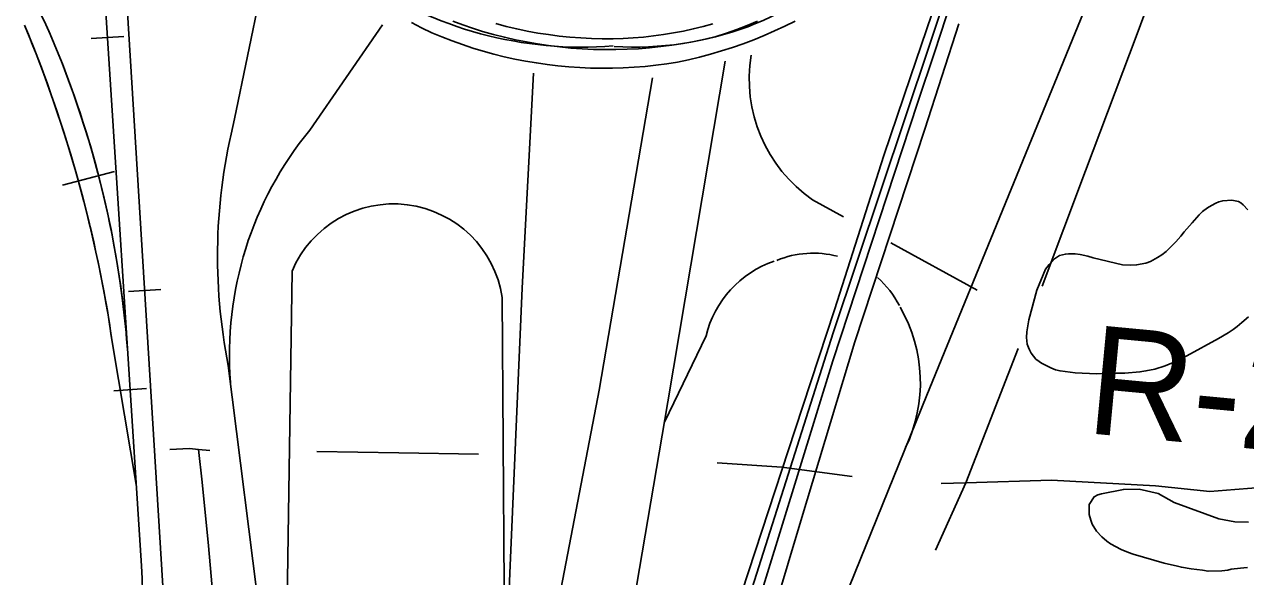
# Model space of a CAD drawing. Extents: x 3297716 to 3335574, y 688621 to 713991.
# Drawn here: x 3319601 to 3320535, y 704532 to 704954 of the extents above; entities that cross this region are included whole.
import ezdxf

# ---------------------------------------------------------------- set-up
doc = ezdxf.new("R2010")
doc.units = 0
for name, color, linetype in [('V-BRDG-OTLN', 7, 'Continuous'), ('V-RAIL-TRAK', 7, 'Continuous'), ('V-RIVR-RANG-IDEN', 7, 'Continuous'), ('V-ROAD-CNTR', 7, 'Continuous'), ('V-SITE-VEGE', 7, 'Continuous'), ('V-TOPO-SHOR', 7, 'Continuous')]:
    doc.layers.add(name, color=color, linetype=linetype)

msp = doc.modelspace()

# ---------------------------------------------------------------- linework, layer by layer
at = {"layer": 'V-BRDG-OTLN'}
for points in [[(3320134.18, 704473.39), (3320190.34, 704644.52), (3320220.33, 704735.92), (3320258.21, 704854.12), (3320278.6, 704914.22), (3320299, 704974.33)], [(3320154.59, 704487.57), (3320219.01, 704697.03), (3320284.17, 704894.91), (3320297.04, 704933.72), (3320309.91, 704972.55)], [(3320190.28, 704956.96), (3320182.49, 704953.09), (3320174.62, 704949.42), (3320166.65, 704945.95), (3320158.6, 704942.68), (3320150.47, 704939.6), (3320142.27, 704936.74), (3320134, 704934.08), (3320125.66, 704931.62), (3320117.27, 704929.37), (3320108.82, 704927.34), (3320100.32, 704925.51), (3320092.08, 704924.21), (3320083.82, 704923.12), (3320075.53, 704922.24), (3320067.22, 704921.56), (3320058.89, 704921.09), (3320050.56, 704920.83), (3320042.22, 704920.78), (3320033.89, 704920.93), (3320025.56, 704921.3), (3320017.24, 704921.87), (3320008.94, 704922.65), (3320000.66, 704923.64), (3319992.41, 704924.83), (3319984.19, 704926.24), (3319976.01, 704927.84), (3319967.87, 704929.65), (3319959.78, 704931.67), (3319951.74, 704933.88), (3319943.77, 704936.3), (3319935.85, 704938.91), (3319928, 704941.72), (3319920.23, 704944.73), (3319912.53, 704947.93), (3319904.66, 704951.72), (3319896.9, 704955.7)], [(3319928.52, 704956.8), (3319936.05, 704954.02), (3319943.67, 704951.44), (3319951.34, 704949.05), (3319959.62, 704946.7), (3319967.95, 704944.57), (3319976.34, 704942.65), (3319984.78, 704940.94), (3319993.25, 704939.45), (3320001.76, 704938.17), (3320010.3, 704937.11), (3320018.86, 704936.27), (3320027.44, 704935.64), (3320036.04, 704935.23), (3320044.64, 704935.04), (3320053.25, 704935.07), (3320061.85, 704935.32), (3320070.44, 704935.78), (3320079.01, 704936.47), (3320087.57, 704937.37), (3320096.1, 704938.49), (3320104.6, 704939.82), (3320113.06, 704941.37), (3320121.48, 704943.14), (3320129.85, 704945.11), (3320137.87, 704947.73), (3320145.82, 704950.55), (3320153.7, 704953.55), (3320161.5, 704956.74)], [(3319961.43, 704954.95), (3319969.4, 704952.84), (3319977.42, 704950.95), (3319985.48, 704949.26), (3319993.6, 704947.78), (3320001.74, 704946.51), (3320009.92, 704945.46), (3320018.12, 704944.62), (3320026.33, 704943.99), (3320034.57, 704943.58), (3320042.81, 704943.38), (3320051.05, 704943.4), (3320058.79, 704943.62), (3320066.52, 704944.04), (3320074.24, 704944.68), (3320081.93, 704945.52), (3320089.6, 704946.56), (3320097.24, 704947.82), (3320104.85, 704949.27), (3320112.41, 704950.94), (3320119.93, 704952.8), (3320127.39, 704954.87)], [(3320315.55, 704954.76), (3320302.49, 704914.45), (3320289.58, 704874.1), (3320235.98, 704711.4), (3320194.55, 704574.64), (3320145.48, 704410.02)]]:
    msp.add_lwpolyline(points, dxfattribs=at)
at = {"layer": 'V-RAIL-TRAK'}
for points in [[(3319238.58, 712204.81), (3319264.32, 711756.88), (3319290.93, 711312.69), (3319362, 710097.46), (3319402.58, 709403.46), (3319463.02, 708376.6), (3319520.93, 707420.96), (3319559.99, 706749.13), (3319610.59, 705859.56), (3319659.52, 705019.21), (3319690.41, 704540.15)], [(3319717.66, 704346.6), (3319667.56, 705162.72), (3319623.63, 705901.16), (3319559.44, 706993.62), (3319532.25, 707440.77), (3319528.62, 707488.62), (3319522.25, 707537.94), (3319516.13, 707577.53), (3319508.43, 707627.21)], [(3319690.41, 704540.15), (3319659.52, 705019.21), (3319630.72, 705513.84)], [(3319717.66, 704346.6), (3319667.56, 705162.72), (3319646.6, 705515.05)], [(3319679.74, 704705.63), (3319678.66, 704718.85), (3319677.28, 704731.98), (3319675.68, 704745.08), (3319673.92, 704758.25), (3319671.86, 704771.33), (3319669.58, 704784.31), (3319667.15, 704797.35), (3319664.42, 704810.29), (3319661.46, 704823.15), (3319658.28, 704836.06), (3319654.88, 704848.8), (3319651.33, 704861.53), (3319647.47, 704874.24), (3319643.4, 704886.78), (3319639.11, 704899.3), (3319634.66, 704911.73), (3319629.92, 704924.14), (3319625.04, 704936.39), (3319619.85, 704948.62), (3319617.35, 704954.36), (3319611.52, 704966.35), (3319605.45, 704978.15), (3319599.17, 704989.84)], [(3319600.91, 704953.87), (3319607.59, 704937.61), (3319613.87, 704921.29), (3319619.86, 704904.86), (3319625.71, 704888.25), (3319631.15, 704871.58), (3319636.28, 704854.89), (3319641.26, 704838.03), (3319645.82, 704821.11), (3319650.07, 704804.16), (3319654.09, 704787), (3319657.74, 704769.91), (3319661.21, 704752.75), (3319664.32, 704735.43), (3319667.06, 704718.18), (3319668.28, 704709.99), (3319686.49, 704600.87)], [(3319651.88, 704943.51), (3319676.83, 704945.11)], [(3319645.52, 704835.4), (3319669.67, 704841.84)], [(3319654.26, 704837.82), (3319630.12, 704831.31)], [(3319680.37, 704750.08), (3319705.32, 704751.61)], [(3319668.28, 704709.99), (3319686.49, 704600.87)], [(3319669.25, 704674.06), (3319694.2, 704675.67)]]:
    msp.add_lwpolyline(points, dxfattribs=at)
for centre, radius, start, end in [((3318674.13, 704566.6), 1004.43, 8.20713, 22.67832), ((3318923.85, 704648.22), 758.07, 4.34347, 23.81833)]:
    msp.add_arc(centre, radius, start, end, dxfattribs=at)
at = {"layer": 'V-ROAD-CNTR'}
for points in [[(3320218.89, 704492.49), (3320291.01, 704670.7), (3320419.93, 704986.14), (3320464.96, 705103.87), (3320613.35, 705469.47)], [(3320403.55, 705293.7), (3320329.81, 705048.35), (3320219.26, 704718.3), (3320128, 704430.91), (3320074.15, 704272.86), (3320024.59, 704133.94), (3319983.2, 704016.79)], [(3319761.66, 704882.07), (3319791.37, 705026.25)], [(3319874.85, 704954.06), (3319819.09, 704873.55)], [(3320136.78, 704926.28), (3320092.95, 704665.58), (3320023.31, 704256.03), (3319981.85, 704008.73), (3319946.15, 703770.7)], [(3319990.27, 704917.07), (3319981.51, 704752.52), (3319968.95, 704463.65)], [(3320081.27, 704913.48), (3320040.53, 704674.45), (3319970.81, 704312.28), (3319925.71, 704041.28), (3319896.12, 703818.2)], [(3320203.56, 704820.22), (3320227.31, 704807.15)], [(3320263.56, 704787.21), (3320329.43, 704750.98)], [(3319799.12, 704306.1), (3319802.08, 704529.26), (3319805.56, 704765.6)], [(3319966.36, 704745.36), (3319967.8, 704524.13), (3319968.81, 704401.07), (3319965.34, 704279.41)], [(3320122.14, 704716), (3320090.3, 704649.97)], [(3319799.74, 704353.07), (3319781.9, 704493.51), (3319756.8, 704693.47)]]:
    msp.add_lwpolyline(points, dxfattribs=at)
for centre, radius, start, end in [((3320067.5, 705184.61), 247.6, 266.41471, 314.47997), ((3320027.59, 705235.8), 298.85, 235.26842, 274.53966), ((3320267.88, 704912.75), 112.7, 170.74929, 235.19674), ((3320177.24, 704776.99), 428.66, 165.80994, 191.23473), ((3320029.85, 704701.27), 272.21, 140.73715, 184.41049), ((3319883.11, 704732.83), 84.19, 8.55922, 157.09129), ((3320204.17, 704705.27), 74.05, 75.48679, 112.18699), ((3320200.67, 704696.93), 80.81, 109.04144, 166.35399), ((3320204.17, 704705.27), 74.05, 27.25972, 48.51977), ((3320170.67, 704680.39), 115.41, 334.46552, 29.91017), ((3331833.82, 705101.36), 12156.38, 182.646027, 184.11291)]:
    msp.add_arc(centre, radius, start, end, dxfattribs=at)
at = {"layer": 'V-SITE-VEGE'}
for points in [[(3320536.88, 704730.56), (3320531.95, 704726.38), (3320528.4, 704723.2), (3320525.25, 704720.82), (3320521.5, 704718.43), (3320514, 704714.04), (3320489.73, 704700.88), (3320479.27, 704695.69), (3320473.15, 704693.09), (3320465.25, 704690.68), (3320458.53, 704689.27), (3320453.98, 704688.46), (3320442.51, 704687.42), (3320435.79, 704687.39), (3320431.63, 704687.17), (3320420.75, 704687.13), (3320404.53, 704687.85), (3320392.85, 704689.18), (3320389.48, 704690.16), (3320385.92, 704691.52), (3320378.58, 704695.25), (3320376.79, 704696.43), (3320374.41, 704698.2), (3320370.83, 704702.93), (3320369.44, 704705.3), (3320368.84, 704707.27), (3320367.84, 704709.64), (3320367.22, 704714.78), (3320367.6, 704719.14), (3320368.94, 704728.24), (3320375.17, 704751.02), (3320381.83, 704767.07), (3320384.58, 704770.64), (3320386.55, 704772.63), (3320388.72, 704775.02), (3320392.46, 704777.6), (3320397.01, 704778.61), (3320399.38, 704778.82), (3320404.33, 704778.84), (3320408.29, 704778.27), (3320414.23, 704776.91), (3320418.19, 704775.74), (3320440.56, 704770.49), (3320446.9, 704770.12), (3320451.45, 704770.34), (3320458.36, 704771.56), (3320462.12, 704772.96), (3320467.45, 704775.95), (3320470.8, 704778.14), (3320473.95, 704780.73), (3320479.86, 704786.49), (3320481.44, 704787.88), (3320485.37, 704792.45), (3320487.73, 704795.62), (3320494.03, 704802.58), (3320499.15, 704808.73), (3320501.71, 704811.31), (3320505.65, 704814.1), (3320508.61, 704815.89), (3320511.97, 704817.69), (3320514.34, 704818.69), (3320517.3, 704819.49), (3320524.22, 704819.92), (3320529.37, 704818.76), (3320531.16, 704817.77), (3320532.94, 704816.4), (3320536.52, 704812.45)], [(3320536.14, 704538.87), (3320533.37, 704538.66), (3320526.05, 704537.84), (3320523.68, 704537.43), (3320521.31, 704536.83), (3320516.56, 704536.21), (3320506.08, 704535.97), (3320501.72, 704536.74), (3320493.21, 704537.7), (3320485.69, 704539.05), (3320482.72, 704539.83), (3320472.42, 704542.15), (3320448.85, 704548.98), (3320445.29, 704550.34), (3320439.73, 704552.69), (3320431.41, 704557.01), (3320428.63, 704558.97), (3320424.86, 704562.32), (3320420.88, 704566.65), (3320417.5, 704571.98), (3320416.3, 704574.94), (3320415.09, 704579.49), (3320415.06, 704587.01), (3320418.99, 704592.96), (3320421.75, 704594.35), (3320424.52, 704595.16), (3320441.31, 704598.59), (3320453.38, 704598.65), (3320467.84, 704595.54), (3320480.13, 704588.67), (3320514.21, 704575.96), (3320526.49, 704573.84), (3320536.97, 704573.49)]]:
    msp.add_lwpolyline(points, dxfattribs=at)
at = {"layer": 'V-TOPO-SHOR'}
for points in [[(3320379.3, 704754.01), (3320412.42, 704842.34), (3320451.98, 704947.21), (3320499.92, 705077.46), (3320549.54, 705204.38), (3320597.71, 705321.45), (3320631.38, 705400.62)], [(3320360.9, 704706.34), (3320320.73, 704603.55), (3320297.69, 704552.01)], [(3319742.59, 704628.24), (3319733.91, 704629.13), (3319727.1, 704629.84), (3319712.18, 704629.02)], [(3319753.9, 704107.4), (3319759.71, 704248.61), (3319757.27, 704378.52), (3319741.7, 704555.37), (3319736.86, 704604.18), (3319733.91, 704629.13)], [(3319948.09, 704625.51), (3319887.22, 704626.5), (3319824.6, 704627.7)], [(3320233.81, 704608.42), (3320180.23, 704615.61), (3320130.56, 704619)], [(3320552.43, 704600.49), (3320526.64, 704598.39), (3320507.46, 704596.98), (3320465.77, 704601.41), (3320386.36, 704605.67), (3320320.73, 704603.55), (3320302.03, 704603.21)]]:
    msp.add_lwpolyline(points, dxfattribs=at)

# ---------------------------------------------------------------- texts
at = {"layer": 'V-RIVR-RANG-IDEN'}
msp.add_text('R-228.2', height=83, rotation=354.60297, dxfattribs=at).set_placement((3320411.52, 704641.8))

doc.saveas('drawing.dxf')
